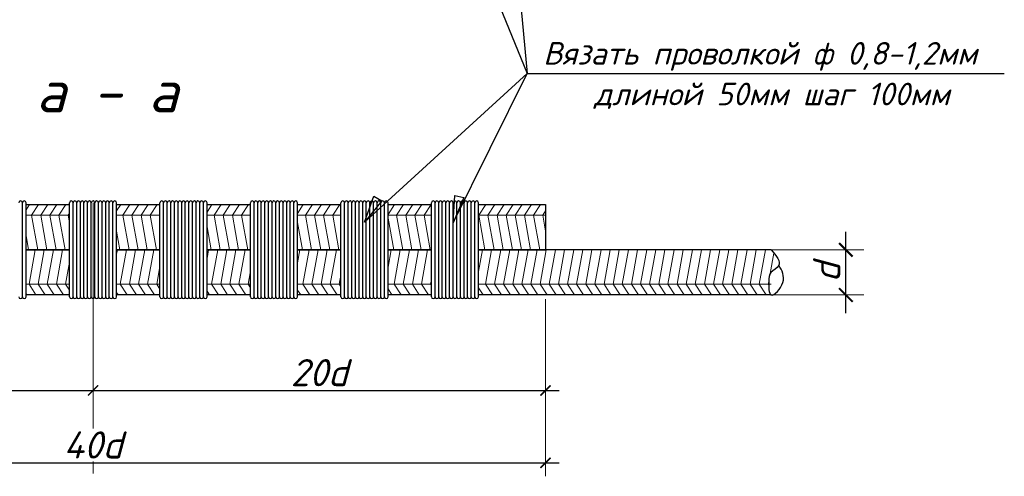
# Model space of a CAD drawing. Header units: millimetres. Extents: x -33345 to 4712671, y -3392 to 121473.
# Tile 565 of 656: x 2924821 to 2931111, y 57927 to 60847. Entities that reach past the tile are written whole.
import ezdxf

# ---------------------------------------------------------------- set-up
doc = ezdxf.new("R2010")
doc.units = ezdxf.units.MM
doc.linetypes.add('ACAD_ISO04W100', pattern=[30, 24, -3, 0, -3])
doc.layers.add('размеры КЖ', color=7, linetype='Continuous')
doc.layers.add('Размеры1', color=252, linetype='Continuous', lineweight=15)
doc.styles.add('GOST 2.304', font='isocpeui.ttf')
doc.styles.add('ISOCPEUR', font='isocpeui.ttf', dxfattribs={"height": 300})
doc.dimstyles.new('SPDS$0', dxfattribs={"dimscale": 100, "dimtxt": 2.5, "dimasz": 1.5, "dimexe": 2, "dimexo": 0.625, "dimtad": 1, "dimdec": 0, "dimtxsty": 'GOST 2.304', "dimblk": '*U113', "dimcen": 0, "dimdle": 2, "dimclre": 256, "dimaunit": 1, "dimazin": 0, "dimtfac": 1, "dimtdec": 0, "dimtmove": 1, "dimatfit": 3, "dimfxl": 0.18, "dimtfill": 1, "dimtolj": 1, "dimtzin": 0, "dimlwe": -1, "dimarcsym": 0})

# ---------------------------------------------------------------- blocks, each defined once
blk = doc.blocks.new('_ArchTick')
at = {"color": 0, "linetype": 'ByBlock', "const_width": 0.15}
blk.add_lwpolyline([(-0.5, -0.5), (0.5, 0.5)], dxfattribs=at)
blk = doc.blocks.new('*D310')
at = {"layer": 'Defpoints', "color": 0, "ltscale": 100, "transparency": 16777216}
for p in [(-49983258, 22682503), (-49982253, 22682503), (-49983258, 22682003)]:
    blk.add_point(p, dxfattribs=at)
at = {"layer": 'Размеры1', "color": 0, "linetype": 'Continuous', "lineweight": -2, "ltscale": 100, "transparency": 16777216}
blk.add_line((-49982253, 22681803), (-49982253, 22682703), dxfattribs=at)
at = {"layer": 'Размеры1', "linetype": 'Continuous', "ltscale": 100, "transparency": 16777216}
for p, q in [((-49983196, 22682503), (-49982053, 22682503)), ((-49983196, 22682003), (-49982053, 22682003))]:
    blk.add_line(p, q, dxfattribs=at)
at = {"layer": 'Размеры1', "color": 0, "ltscale": 100, "transparency": 16777216, "insert": (-49982465, 22682253), "char_height": 300, "attachment_point": 5, "rotation": 90, "style": 'ISOCPEUR', "bg_fill": 3, "box_fill_scale": 1.1, "bg_fill_color": 256, "bg_fill_true_color": 13158600, "bg_fill_transparency": 0}
blk.add_mtext('\\A1;d', dxfattribs=at)
at = {"layer": 'Размеры1', "color": 0, "lineweight": -2, "ltscale": 100, "transparency": 16777216, "xscale": 150, "yscale": 150, "zscale": 150}
for p, rotation in [((-49982253, 22682503), 90), ((-49982253, 22682003), 270)]:
    blk.add_blockref('_ArchTick', p, dxfattribs=dict(at, rotation=rotation))
blk = doc.blocks.new('*U113')
at = {"color": 0, "linetype": 'ByBlock', "const_width": 0.15}
blk.add_lwpolyline([(-0.5, -0.5), (0.5, 0.5)], dxfattribs=at)
blk = doc.blocks.new('*D311')
at = {"layer": 'Defpoints', "color": 0, "ltscale": 100, "transparency": 16777216}
for p in [(-49995572, 22682003), (-49990572, 22682003), (-49990572, 22680947)]:
    blk.add_point(p, dxfattribs=at)
at = {"layer": 'Размеры1', "ltscale": 100, "transparency": 16777216}
for p, q in [((-49995572, 22681956), (-49995572, 22680797)), ((-49990572, 22681956), (-49990572, 22680797))]:
    blk.add_line(p, q, dxfattribs=at)
at = {"layer": 'Размеры1', "color": 0, "lineweight": -2, "ltscale": 100, "transparency": 16777216}
blk.add_line((-49995722, 22680947), (-49990422, 22680947), dxfattribs=at)
at = {"layer": 'Размеры1', "color": 0, "lineweight": -2, "ltscale": 100, "transparency": 16777216, "xscale": 112.5, "yscale": 112.5, "zscale": 112.5, "rotation": 180}
blk.add_blockref('_ArchTick', (-49995572, 22680947), dxfattribs=at)
at = {"layer": 'Размеры1', "color": 0, "lineweight": -2, "ltscale": 100, "transparency": 16777216, "xscale": 112.5, "yscale": 112.5, "zscale": 112.5}
blk.add_blockref('_ArchTick', (-49990572, 22680947), dxfattribs=at)
at = {"layer": 'Размеры1', "color": 0, "lineweight": 0, "ltscale": 100, "transparency": 16777216, "insert": (-49993072, 22681144), "char_height": 300, "attachment_point": 5, "style": 'ISOCPEUR', "bg_fill": 3, "box_fill_scale": 1.1, "bg_fill_color": 256, "bg_fill_true_color": 13158600, "bg_fill_transparency": 0}
blk.add_mtext('\\A1;2{\\fISOCPEUR|b0|i1|c186|p34;0d}', dxfattribs=at)
blk = doc.blocks.new('*D312')
at = {"layer": 'Defpoints', "color": 0, "ltscale": 100, "transparency": 16777216}
for p in [(-49985572, 22681703), (-49995572, 22681203), (-49985572, 22680147)]:
    blk.add_point(p, dxfattribs=at)
at = {"layer": 'Размеры1', "ltscale": 100, "transparency": 16777216}
for p, q in [((-49985572, 22681656), (-49985572, 22679997)), ((-49995572, 22681156), (-49995572, 22679997))]:
    blk.add_line(p, q, dxfattribs=at)
at = {"layer": 'Размеры1', "color": 0, "lineweight": -2, "ltscale": 100, "transparency": 16777216}
blk.add_line((-49995722, 22680147), (-49985422, 22680147), dxfattribs=at)
at = {"layer": 'Размеры1', "color": 0, "lineweight": -2, "ltscale": 100, "transparency": 16777216, "xscale": 112.5, "yscale": 112.5, "zscale": 112.5, "rotation": 180}
blk.add_blockref('_ArchTick', (-49995572, 22680147), dxfattribs=at)
at = {"layer": 'Размеры1', "color": 0, "lineweight": -2, "ltscale": 100, "transparency": 16777216, "xscale": 112.5, "yscale": 112.5, "zscale": 112.5}
blk.add_blockref('_ArchTick', (-49985572, 22680147), dxfattribs=at)
at = {"layer": 'Размеры1', "color": 0, "lineweight": 0, "ltscale": 100, "transparency": 16777216, "insert": (-49990572, 22680344), "char_height": 300, "attachment_point": 5, "style": 'ISOCPEUR', "bg_fill": 3, "box_fill_scale": 1.1, "bg_fill_color": 256, "bg_fill_true_color": 13158600, "bg_fill_transparency": 0}
blk.add_mtext('\\A1;40d', dxfattribs=at)
blk = doc.blocks.new('*D313')
at = {"layer": 'Defpoints', "color": 0, "ltscale": 100, "transparency": 16777216}
for p in [(-49990572, 22682003), (-49985572, 22682003), (-49985572, 22680947)]:
    blk.add_point(p, dxfattribs=at)
at = {"layer": 'Размеры1', "ltscale": 100, "transparency": 16777216}
for p, q in [((-49990572, 22681956), (-49990572, 22680797)), ((-49985572, 22681956), (-49985572, 22680797))]:
    blk.add_line(p, q, dxfattribs=at)
at = {"layer": 'Размеры1', "color": 0, "lineweight": -2, "ltscale": 100, "transparency": 16777216}
blk.add_line((-49990722, 22680947), (-49985422, 22680947), dxfattribs=at)
at = {"layer": 'Размеры1', "color": 0, "lineweight": -2, "ltscale": 100, "transparency": 16777216, "xscale": 112.5, "yscale": 112.5, "zscale": 112.5, "rotation": 180}
blk.add_blockref('_ArchTick', (-49990572, 22680947), dxfattribs=at)
at = {"layer": 'Размеры1', "color": 0, "lineweight": -2, "ltscale": 100, "transparency": 16777216, "xscale": 112.5, "yscale": 112.5, "zscale": 112.5}
blk.add_blockref('_ArchTick', (-49985572, 22680947), dxfattribs=at)
at = {"layer": 'Размеры1', "color": 0, "lineweight": 0, "ltscale": 100, "transparency": 16777216, "insert": (-49988072, 22681144), "char_height": 300, "attachment_point": 5, "style": 'ISOCPEUR', "bg_fill": 3, "box_fill_scale": 1.1, "bg_fill_color": 256, "bg_fill_true_color": 13158600, "bg_fill_transparency": 0}
blk.add_mtext('\\A1;2{\\fISOCPEUR|b0|i1|c186|p34;0d}', dxfattribs=at)
blk = doc.blocks.new('jsd')
at = {"color": 250, "lineweight": 25, "ltscale": 100}
for p, q in [((-49987572.3, 22682808.4), (-49987467.6, 22683094.5)), ((-49987467.6, 22683094.5), (-49987380.2, 22683044.9)), ((-49986592.3, 22682799.6), (-49986572.8, 22683103.6)), ((-49986474.9, 22683080.7), (-49986592.3, 22682799.6)), ((-49986572.8, 22683103.6), (-49986474.9, 22683080.7)), ((-49987380.2, 22683044.9), (-49987572.3, 22682808.4))]:
    blk.add_line(p, q, dxfattribs=at)
at = {"color": 250, "ltscale": 15}
for p, q in [((-49991312.3, 22683003.4), (-49991312.3, 22683023.4)), ((-49990312.3, 22683003.4), (-49990312.3, 22683023.4)), ((-49989312.3, 22683003.4), (-49989312.3, 22683023.4)), ((-49988312.3, 22683003.4), (-49988312.3, 22683023.4)), ((-49987312.3, 22683003.4), (-49987312.3, 22683023.4)), ((-49986312.3, 22683003.4), (-49986312.3, 22683023.4))]:
    blk.add_line(p, q, dxfattribs=at)
at = {"color": 250, "linetype": 'ACAD_ISO04W100', "lineweight": 9, "ltscale": 60}
blk.add_line((-49990572.3, 22680028.9), (-49990572.3, 22683023.4), dxfattribs=at)
at = {"color": 250, "lineweight": 25, "ltscale": 100}
for points in [[(-49987062.4, 22687612.4), (-49985776.4, 22684451.4)], [(-49986042.4, 22687342.4), (-49985776.4, 22684451.4)], [(-49987572.3, 22682808.4), (-49985776.4, 22684451.4)], [(-49986592.3, 22682799.6), (-49985776.4, 22684451.4)], [(-49985776.4, 22684451.4), (-49980502.4, 22684451.4)]]:
    blk.add_lwpolyline(points, dxfattribs=at)
at = {"color": 250, "ltscale": 15}
for centre in [(-49991372.3, 22683023.4), (-49991332.3, 22683023.4), (-49990812.3, 22683023.4), (-49990772.3, 22683023.4), (-49990732.3, 22683023.4), (-49990692.3, 22683023.4), (-49990652.3, 22683023.4), (-49990612.3, 22683023.4), (-49990572.3, 22683023.4), (-49990532.3, 22683023.4), (-49990492.3, 22683023.4), (-49990452.3, 22683023.4), (-49990412.3, 22683023.4), (-49990372.3, 22683023.4), (-49990332.3, 22683023.4), (-49989812.3, 22683023.4), (-49989772.3, 22683023.4), (-49989732.3, 22683023.4), (-49989692.3, 22683023.4), (-49989652.3, 22683023.4), (-49989612.3, 22683023.4), (-49989572.3, 22683023.4), (-49989532.3, 22683023.4), (-49989492.3, 22683023.4), (-49989452.3, 22683023.4), (-49989412.3, 22683023.4), (-49989372.3, 22683023.4), (-49989332.3, 22683023.4), (-49988812.3, 22683023.4), (-49988772.3, 22683023.4), (-49988732.3, 22683023.4), (-49988692.3, 22683023.4), (-49988652.3, 22683023.4), (-49988612.3, 22683023.4), (-49988572.3, 22683023.4), (-49988532.3, 22683023.4), (-49988492.3, 22683023.4), (-49988452.3, 22683023.4), (-49988412.3, 22683023.4), (-49988372.3, 22683023.4), (-49988332.3, 22683023.4), (-49987812.3, 22683023.4), (-49987772.3, 22683023.4), (-49987732.3, 22683023.4), (-49987692.3, 22683023.4), (-49987652.3, 22683023.4), (-49987612.3, 22683023.4), (-49987572.3, 22683023.4), (-49987532.3, 22683023.4), (-49987492.3, 22683023.4), (-49987452.3, 22683023.4), (-49987412.3, 22683023.4), (-49987372.3, 22683023.4), (-49987332.3, 22683023.4), (-49986812.3, 22683023.4), (-49986772.3, 22683023.4), (-49986732.3, 22683023.4), (-49986692.3, 22683023.4), (-49986652.3, 22683023.4), (-49986612.3, 22683023.4), (-49986572.3, 22683023.4), (-49986532.3, 22683023.4), (-49986492.3, 22683023.4), (-49986452.3, 22683023.4), (-49986412.3, 22683023.4), (-49986372.3, 22683023.4), (-49986332.3, 22683023.4)]:
    blk.add_arc(centre, 20, 0, 180, dxfattribs=at)
at = {"layer": 'размеры КЖ', "color": 250, "lineweight": 30}
for p, q in [((-49991312.3, 22683003.4), (-49990832.3, 22683003.4)), ((-49990312.3, 22683003.4), (-49989832.3, 22683003.4)), ((-49989312.3, 22683003.4), (-49988832.3, 22683003.4)), ((-49988312.3, 22683003.4), (-49987832.3, 22683003.4)), ((-49987312.3, 22683003.4), (-49986832.3, 22683003.4)), ((-49986312.3, 22683003.4), (-49985572.3, 22683003.4)), ((-49985572.3, 22683003.4), (-49985572.3, 22682503.4)), ((-49991312.3, 22682503.4), (-49990832.3, 22682503.4)), ((-49990832.3, 22682503.4), (-49991312.3, 22682503.4)), ((-49990312.3, 22682503.4), (-49989832.3, 22682503.4)), ((-49989832.3, 22682503.4), (-49990312.3, 22682503.4)), ((-49989312.3, 22682503.4), (-49988832.3, 22682503.4)), ((-49988832.3, 22682503.4), (-49989312.3, 22682503.4)), ((-49988312.3, 22682503.4), (-49987832.3, 22682503.4)), ((-49987832.3, 22682503.4), (-49988312.3, 22682503.4)), ((-49987312.3, 22682503.4), (-49986832.3, 22682503.4)), ((-49986832.3, 22682503.4), (-49987312.3, 22682503.4)), ((-49986312.3, 22682503.4), (-49985572.3, 22682503.4)), ((-49983079.2, 22682503.4), (-49986312.3, 22682503.4)), ((-49990832.3, 22682003.4), (-49991312.3, 22682003.4)), ((-49989832.3, 22682003.4), (-49990312.3, 22682003.4)), ((-49988832.3, 22682003.4), (-49989312.3, 22682003.4)), ((-49987832.3, 22682003.4), (-49988312.3, 22682003.4)), ((-49986832.3, 22682003.4), (-49987312.3, 22682003.4)), ((-49983079.2, 22682003.4), (-49986312.3, 22682003.4))]:
    blk.add_line(p, q, dxfattribs=at)
at = {"layer": 'размеры КЖ', "color": 250, "lineweight": 15}
for p, q in [((-49991312.3, 22682945.6), (-49991274.9, 22683003.4)), ((-49991251.2, 22682884.3), (-49991174, 22683003.4)), ((-49991150.3, 22682884.3), (-49991073.2, 22683003.4)), ((-49991049.5, 22682884.3), (-49990972.3, 22683003.4)), ((-49990948.6, 22682884.3), (-49990871.5, 22683003.4)), ((-49990312.3, 22682932.4), (-49990266.4, 22683003.4)), ((-49990242.6, 22682884.3), (-49990165.5, 22683003.4)), ((-49990141.8, 22682884.3), (-49990064.7, 22683003.4)), ((-49990040.9, 22682884.3), (-49989963.8, 22683003.4)), ((-49989940.1, 22682884.3), (-49989862.9, 22683003.4)), ((-49989312.3, 22682919.3), (-49989257.8, 22683003.4)), ((-49989234.1, 22682884.3), (-49989157, 22683003.4)), ((-49989133.2, 22682884.3), (-49989056.1, 22683003.4)), ((-49989032.4, 22682884.3), (-49988955.3, 22683003.4)), ((-49988931.5, 22682884.3), (-49988854.4, 22683003.4)), ((-49988312.3, 22682906.1), (-49988249.3, 22683003.4)), ((-49988225.6, 22682884.3), (-49988148.4, 22683003.4)), ((-49988124.7, 22682884.3), (-49988047.6, 22683003.4)), ((-49988023.9, 22682884.3), (-49987946.7, 22683003.4)), ((-49987923, 22682884.3), (-49987845.9, 22683003.4)), ((-49987312.3, 22682892.9), (-49987240.8, 22683003.4)), ((-49987217, 22682884.3), (-49987139.9, 22683003.4)), ((-49987116.2, 22682884.3), (-49987039.1, 22683003.4)), ((-49987015.3, 22682884.3), (-49986938.2, 22683003.4)), ((-49986914.5, 22682884.3), (-49986837.4, 22683003.4)), ((-49986309.4, 22682884.3), (-49986232.2, 22683003.4)), ((-49986208.5, 22682884.3), (-49986131.4, 22683003.4)), ((-49986107.7, 22682884.3), (-49986030.5, 22683003.4)), ((-49986006.8, 22682884.3), (-49985929.7, 22683003.4)), ((-49985905.9, 22682884.3), (-49985828.8, 22683003.4)), ((-49985805.1, 22682884.3), (-49985728, 22683003.4)), ((-49985704.2, 22682884.3), (-49985627.1, 22683003.4)), ((-49990832.3, 22682884.3), (-49991312.3, 22682884.3)), ((-49991251.2, 22682884.3), (-49991182.8, 22682503.4)), ((-49991150.3, 22682884.3), (-49991082, 22682503.4)), ((-49991049.5, 22682884.3), (-49990981.1, 22682503.4)), ((-49990948.6, 22682884.3), (-49990880.3, 22682503.4)), ((-49990847.7, 22682884.3), (-49990832.3, 22682908.1)), ((-49990847.7, 22682884.3), (-49990832.3, 22682798.1)), ((-49989832.3, 22682884.3), (-49990312.3, 22682884.3)), ((-49990242.6, 22682884.3), (-49990174.3, 22682503.4)), ((-49990141.8, 22682884.3), (-49990073.4, 22682503.4)), ((-49990040.9, 22682884.3), (-49989972.6, 22682503.4)), ((-49989940.1, 22682884.3), (-49989871.7, 22682503.4)), ((-49989839.2, 22682884.3), (-49989832.3, 22682895)), ((-49989839.2, 22682884.3), (-49989832.3, 22682845.6)), ((-49988832.3, 22682884.3), (-49989312.3, 22682884.3)), ((-49989234.1, 22682884.3), (-49989165.8, 22682503.4)), ((-49989133.2, 22682884.3), (-49989064.9, 22682503.4)), ((-49989032.4, 22682884.3), (-49988964, 22682503.4)), ((-49988931.5, 22682884.3), (-49988863.2, 22682503.4)), ((-49987832.3, 22682884.3), (-49988312.3, 22682884.3)), ((-49988225.6, 22682884.3), (-49988157.2, 22682503.4)), ((-49988124.7, 22682884.3), (-49988056.4, 22682503.4)), ((-49988023.9, 22682884.3), (-49987955.5, 22682503.4)), ((-49987923, 22682884.3), (-49987854.7, 22682503.4)), ((-49986832.3, 22682884.3), (-49987312.3, 22682884.3)), ((-49987217, 22682884.3), (-49987148.7, 22682503.4)), ((-49987116.2, 22682884.3), (-49987047.8, 22682503.4)), ((-49987015.3, 22682884.3), (-49986947, 22682503.4)), ((-49986914.5, 22682884.3), (-49986846.1, 22682503.4)), ((-49985572.3, 22682884.3), (-49986312.3, 22682884.3)), ((-49986309.4, 22682884.3), (-49986241, 22682503.4)), ((-49986208.5, 22682884.3), (-49986140.2, 22682503.4)), ((-49986107.7, 22682884.3), (-49986039.3, 22682503.4)), ((-49986006.8, 22682884.3), (-49985938.5, 22682503.4)), ((-49985905.9, 22682884.3), (-49985837.6, 22682503.4)), ((-49985805.1, 22682884.3), (-49985736.8, 22682503.4)), ((-49985704.2, 22682884.3), (-49985635.9, 22682503.4)), ((-49985603.4, 22682884.3), (-49985572.3, 22682932.3)), ((-49985603.4, 22682884.3), (-49985572.3, 22682710.9)), ((-49989312.3, 22682757.9), (-49989266.6, 22682503.4)), ((-49988312.3, 22682805.4), (-49988258.1, 22682503.4)), ((-49987312.3, 22682853), (-49987249.5, 22682503.4)), ((-49991312.3, 22682662.8), (-49991283.7, 22682503.4)), ((-49990312.3, 22682710.4), (-49990275.1, 22682503.4)), ((-49991312.3, 22682501.3), (-49991311.9, 22682503.4)), ((-49991279.4, 22682122.4), (-49991211, 22682503.4)), ((-49991178.5, 22682122.4), (-49991110.2, 22682503.4)), ((-49991077.7, 22682122.4), (-49991009.3, 22682503.4)), ((-49990976.8, 22682122.4), (-49990908.5, 22682503.4)), ((-49990312.3, 22682453.7), (-49990303.4, 22682503.4)), ((-49990270.9, 22682122.4), (-49990202.5, 22682503.4)), ((-49990170, 22682122.4), (-49990101.7, 22682503.4)), ((-49990069.2, 22682122.4), (-49990000.8, 22682503.4)), ((-49989968.3, 22682122.4), (-49989900, 22682503.4)), ((-49989312.3, 22682406.2), (-49989294.8, 22682503.4)), ((-49989262.3, 22682122.4), (-49989194, 22682503.4)), ((-49989161.5, 22682122.4), (-49989093.1, 22682503.4)), ((-49989060.6, 22682122.4), (-49988992.3, 22682503.4)), ((-49988959.8, 22682122.4), (-49988891.4, 22682503.4)), ((-49988312.3, 22682358.6), (-49988286.3, 22682503.4)), ((-49988253.8, 22682122.4), (-49988185.5, 22682503.4)), ((-49988152.9, 22682122.4), (-49988084.6, 22682503.4)), ((-49988052.1, 22682122.4), (-49987983.8, 22682503.4)), ((-49987951.2, 22682122.4), (-49987882.9, 22682503.4)), ((-49987312.3, 22682311.1), (-49987277.8, 22682503.4)), ((-49987245.3, 22682122.4), (-49987176.9, 22682503.4)), ((-49987144.4, 22682122.4), (-49987076.1, 22682503.4)), ((-49987043.6, 22682122.4), (-49986975.2, 22682503.4)), ((-49986942.7, 22682122.4), (-49986874.4, 22682503.4)), ((-49986312.3, 22682263.5), (-49986269.3, 22682503.4)), ((-49986236.7, 22682122.4), (-49986168.4, 22682503.4)), ((-49986135.9, 22682122.4), (-49986067.5, 22682503.4)), ((-49986035, 22682122.4), (-49985966.7, 22682503.4)), ((-49985934.2, 22682122.4), (-49985865.8, 22682503.4)), ((-49985833.3, 22682122.4), (-49985765, 22682503.4)), ((-49985732.5, 22682122.4), (-49985664.1, 22682503.4)), ((-49985631.6, 22682122.4), (-49985563.3, 22682503.4)), ((-49985530.8, 22682122.4), (-49985462.4, 22682503.4)), ((-49985429.9, 22682122.4), (-49985361.6, 22682503.4)), ((-49985329.1, 22682122.4), (-49985260.7, 22682503.4)), ((-49985228.2, 22682122.4), (-49985159.9, 22682503.4)), ((-49985127.4, 22682122.4), (-49985059, 22682503.4)), ((-49985026.5, 22682122.4), (-49984958.2, 22682503.4)), ((-49984925.6, 22682122.4), (-49984857.3, 22682503.4)), ((-49984824.8, 22682122.4), (-49984756.5, 22682503.4)), ((-49984723.9, 22682122.4), (-49984655.6, 22682503.4)), ((-49984623.1, 22682122.4), (-49984554.8, 22682503.4)), ((-49984522.2, 22682122.4), (-49984453.9, 22682503.4)), ((-49984421.4, 22682122.4), (-49984353, 22682503.4)), ((-49984320.5, 22682122.4), (-49984252.2, 22682503.4)), ((-49984219.7, 22682122.4), (-49984151.3, 22682503.4)), ((-49984118.8, 22682122.4), (-49984050.5, 22682503.4)), ((-49984018, 22682122.4), (-49983949.6, 22682503.4)), ((-49983917.1, 22682122.4), (-49983848.8, 22682503.4)), ((-49983816.3, 22682122.4), (-49983747.9, 22682503.4)), ((-49983715.4, 22682122.4), (-49983647.1, 22682503.4)), ((-49983614.6, 22682122.4), (-49983546.2, 22682503.4)), ((-49983513.7, 22682122.4), (-49983445.4, 22682503.4)), ((-49983412.9, 22682122.4), (-49983344.5, 22682503.4)), ((-49983312, 22682122.4), (-49983243.7, 22682503.4)), ((-49983211.1, 22682122.4), (-49983142.8, 22682503.4)), ((-49983089.3, 22682239.3), (-49983048.5, 22682466.9)), ((-49990876, 22682122.4), (-49990832.3, 22682366)), ((-49989867.4, 22682122.4), (-49989832.3, 22682318.5)), ((-49988858.9, 22682122.4), (-49988832.3, 22682270.9)), ((-49987850.4, 22682122.4), (-49987832.3, 22682223.4)), ((-49990832.3, 22682122.4), (-49991312.3, 22682122.4)), ((-49991279.4, 22682122.4), (-49991202.3, 22682003.4)), ((-49991178.5, 22682122.4), (-49991101.4, 22682003.4)), ((-49991077.7, 22682122.4), (-49991000.6, 22682003.4)), ((-49990976.8, 22682122.4), (-49990899.7, 22682003.4)), ((-49990876, 22682122.4), (-49990832.3, 22682055)), ((-49989832.3, 22682122.4), (-49990312.3, 22682122.4)), ((-49990270.9, 22682122.4), (-49990193.7, 22682003.4)), ((-49990170, 22682122.4), (-49990092.9, 22682003.4)), ((-49990069.2, 22682122.4), (-49989992, 22682003.4)), ((-49989968.3, 22682122.4), (-49989891.2, 22682003.4)), ((-49989867.4, 22682122.4), (-49989832.3, 22682068.1)), ((-49988832.3, 22682122.4), (-49989312.3, 22682122.4)), ((-49989262.3, 22682122.4), (-49989185.2, 22682003.4)), ((-49989161.5, 22682122.4), (-49989084.4, 22682003.4)), ((-49989060.6, 22682122.4), (-49988983.5, 22682003.4)), ((-49988959.8, 22682122.4), (-49988882.6, 22682003.4)), ((-49988858.9, 22682122.4), (-49988832.3, 22682081.3)), ((-49987832.3, 22682122.4), (-49988312.3, 22682122.4)), ((-49988253.8, 22682122.4), (-49988176.7, 22682003.4)), ((-49988152.9, 22682122.4), (-49988075.8, 22682003.4)), ((-49988052.1, 22682122.4), (-49987975, 22682003.4)), ((-49987951.2, 22682122.4), (-49987874.1, 22682003.4)), ((-49987850.4, 22682122.4), (-49987832.3, 22682094.5)), ((-49986832.3, 22682122.4), (-49987312.3, 22682122.4)), ((-49987245.3, 22682122.4), (-49987168.1, 22682003.4)), ((-49987144.4, 22682122.4), (-49987067.3, 22682003.4)), ((-49987043.6, 22682122.4), (-49986966.4, 22682003.4)), ((-49986942.7, 22682122.4), (-49986865.6, 22682003.4)), ((-49986841.9, 22682122.4), (-49986832.3, 22682175.8)), ((-49986841.9, 22682122.4), (-49986832.3, 22682107.6)), ((-49983079.2, 22682122.4), (-49986312.3, 22682122.4)), ((-49986236.7, 22682122.4), (-49986159.6, 22682003.4)), ((-49986135.9, 22682122.4), (-49986058.8, 22682003.4)), ((-49986035, 22682122.4), (-49985957.9, 22682003.4)), ((-49985934.2, 22682122.4), (-49985857.1, 22682003.4)), ((-49985833.3, 22682122.4), (-49985756.2, 22682003.4)), ((-49985732.5, 22682122.4), (-49985655.4, 22682003.4)), ((-49985631.6, 22682122.4), (-49985554.5, 22682003.4)), ((-49985530.8, 22682122.4), (-49985453.6, 22682003.4)), ((-49985429.9, 22682122.4), (-49985352.8, 22682003.4)), ((-49985329.1, 22682122.4), (-49985251.9, 22682003.4)), ((-49985228.2, 22682122.4), (-49985151.1, 22682003.4)), ((-49985127.4, 22682122.4), (-49985050.2, 22682003.4)), ((-49985026.5, 22682122.4), (-49984949.4, 22682003.4)), ((-49984925.6, 22682122.4), (-49984848.5, 22682003.4)), ((-49984824.8, 22682122.4), (-49984747.7, 22682003.4)), ((-49984723.9, 22682122.4), (-49984646.8, 22682003.4)), ((-49984623.1, 22682122.4), (-49984546, 22682003.4)), ((-49984522.2, 22682122.4), (-49984445.1, 22682003.4)), ((-49984421.4, 22682122.4), (-49984344.3, 22682003.4)), ((-49984320.5, 22682122.4), (-49984243.4, 22682003.4)), ((-49984219.7, 22682122.4), (-49984142.6, 22682003.4)), ((-49984118.8, 22682122.4), (-49984041.7, 22682003.4)), ((-49984018, 22682122.4), (-49983940.9, 22682003.4)), ((-49983917.1, 22682122.4), (-49983840, 22682003.4)), ((-49983816.3, 22682122.4), (-49983739.1, 22682003.4)), ((-49983715.4, 22682122.4), (-49983638.3, 22682003.4)), ((-49983614.6, 22682122.4), (-49983537.4, 22682003.4)), ((-49983513.7, 22682122.4), (-49983436.6, 22682003.4)), ((-49983412.9, 22682122.4), (-49983335.7, 22682003.4)), ((-49983312, 22682122.4), (-49983234.9, 22682003.4)), ((-49983211.1, 22682122.4), (-49983134, 22682003.4)), ((-49983110.3, 22682122.4), (-49983105.2, 22682150.8)), ((-49983110.3, 22682122.4), (-49983105.8, 22682115.5)), ((-49991312.3, 22682017.5), (-49991303.1, 22682003.4)), ((-49990312.3, 22682030.7), (-49990294.6, 22682003.4)), ((-49989312.3, 22682043.8), (-49989286.1, 22682003.4)), ((-49988312.3, 22682057), (-49988277.5, 22682003.4)), ((-49987312.3, 22682070.2), (-49987269, 22682003.4)), ((-49986312.3, 22682083.3), (-49986260.5, 22682003.4))]:
    blk.add_line(p, q, dxfattribs=at)
at = {"layer": 'размеры КЖ', "color": 250, "lineweight": 30}
blk.add_spline([(-49983079.2, 22682503.4), (-49982996, 22682325.3), (-49983080.7, 22682252.2), (-49983105.1, 22682155), (-49983079.2, 22682003.4), (-49982949.8, 22682140.7), (-49982993.5, 22682333.5)], degree=3, dxfattribs=at)
at = {"color": 250, "linetype": 'Continuous', "lineweight": 0, "ltscale": 100, "style": 'ISOCPEUR'}
blk.add_text('а - а', height=466.67, dxfattribs=at).set_placement((-49991201.5, 22684023.9))
at = {"lineweight": 25, "ltscale": 100, "char_height": 250, "attachment_point": 1, "style": 'ISOCPEUR'}
for s, insert, width in [('\\fISOCPEUR|b0|i1|c1|p34;\\W1.0000000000;\\T1.0000000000;\\o\\lВязать проволкой ф 0,8-1,2мм', (-49985597.6, 22684801.4), 5100.568), ('\\fISOCPEUR|b0|i1|c1|p34;\\W1.0000000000;\\T1.0000000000;\\o\\lдлиной 50мм шаг 100мм', (-49985035.3, 22684351.4), 3988.258)]:
    blk.add_mtext(s, dxfattribs=dict(at, insert=insert, width=width))
at = {"layer": 'Размеры1', "color": 250, "ltscale": 100}
dim = blk.add_linear_dim(base=(-49982252.6, 22682503.4), p1=(-49983258.2, 22682003.4), p2=(-49983258.2, 22682503.4), angle=90, text='d', dimstyle='SPDS$0', override={"dimlfac": 1, "dimtxsty": 'ISOCPEUR', "dimblk1": 'ArchTick', "dimblk2": 'ArchTick', "dimsah": 1, "dimfxl": 500, "dimfxlon": 1, "dimtfill": 1, "dimtolj": 1}, dxfattribs=at)
dim.commit()
dim.dimension.update_dxf_attribs({"geometry": '*D310', "text_midpoint": (-49982252.6, 22682253.4), "dimtype": 129})
at = {"layer": 'Размеры1', "color": 250, "lineweight": 0, "ltscale": 100}
dim = blk.add_linear_dim(base=(-49990572.3, 22680947), p1=(-49995572.3, 22682003.4), p2=(-49990572.3, 22682003.4), text='2{\\fISOCPEUR|b0|i1|c186|p34;0d}', dimstyle='SPDS$0', override={"dimscale": 75, "dimlfac": 1, "dimtxsty": 'ISOCPEUR', "dimblk1": 'ArchTick', "dimblk2": 'ArchTick', "dimsah": 1, "dimtolj": 1}, dxfattribs=at)
dim.commit()
dim.dimension.update_dxf_attribs({"geometry": '*D311', "text_midpoint": (-49993072.3, 22681143.9)})
at = {"color": 250, "ltscale": 15}
for p, q in [((-49991352.3, 22681983.4), (-49991352.3, 22683023.4)), ((-49991352.3, 22681983.4), (-49991352.3, 22683023.4)), ((-49991312.3, 22681983.4), (-49991312.3, 22683023.4)), ((-49990832.3, 22681983.4), (-49990832.3, 22683023.4)), ((-49990792.3, 22681983.4), (-49990792.3, 22683023.4)), ((-49990792.3, 22681983.4), (-49990792.3, 22683023.4))]:
    blk.add_line(p, q, dxfattribs=at)
for centre in [(-49991372.3, 22681983.4), (-49991332.3, 22681983.4), (-49990812.3, 22681983.4)]:
    blk.add_arc(centre, 20, 180, 0, dxfattribs=at)
at = {"layer": 'Размеры1', "color": 250, "lineweight": 0, "ltscale": 100}
dim = blk.add_linear_dim(base=(-49985572.3, 22680147), p1=(-49995572.3, 22681203.4), p2=(-49985572.3, 22681703.4), text='40d', dimstyle='SPDS$0', override={"dimscale": 75, "dimlfac": 1, "dimtxsty": 'ISOCPEUR', "dimblk1": 'ArchTick', "dimblk2": 'ArchTick', "dimsah": 1, "dimtolj": 1}, dxfattribs=at)
dim.commit()
dim.dimension.update_dxf_attribs({"geometry": '*D312', "text_midpoint": (-49990572.3, 22680343.9)})
dim = blk.add_linear_dim(base=(-49985572.3, 22680947), p1=(-49990572.3, 22682003.4), p2=(-49985572.3, 22682003.4), text='2{\\fISOCPEUR|b0|i1|c186|p34;0d}', dimstyle='SPDS$0', override={"dimscale": 75, "dimlfac": 1, "dimtxsty": 'ISOCPEUR', "dimblk1": 'ArchTick', "dimblk2": 'ArchTick', "dimsah": 1, "dimtolj": 1}, dxfattribs=at)
dim.commit()
dim.dimension.update_dxf_attribs({"geometry": '*D313', "text_midpoint": (-49988072.3, 22681143.9)})
at = {"color": 250, "ltscale": 15}
for p, q in [((-49990752.3, 22681983.4), (-49990752.3, 22683023.4)), ((-49990752.3, 22681983.4), (-49990752.3, 22683023.4)), ((-49990712.3, 22681983.4), (-49990712.3, 22683023.4)), ((-49990712.3, 22681983.4), (-49990712.3, 22683023.4)), ((-49990672.3, 22681983.4), (-49990672.3, 22683023.4)), ((-49990672.3, 22681983.4), (-49990672.3, 22683023.4)), ((-49990632.3, 22681983.4), (-49990632.3, 22683023.4)), ((-49990632.3, 22681983.4), (-49990632.3, 22683023.4)), ((-49990592.3, 22681983.4), (-49990592.3, 22683023.4)), ((-49990592.3, 22681983.4), (-49990592.3, 22683023.4)), ((-49990552.3, 22681983.4), (-49990552.3, 22683023.4)), ((-49990552.3, 22681983.4), (-49990552.3, 22683023.4)), ((-49990512.3, 22681983.4), (-49990512.3, 22683023.4)), ((-49990512.3, 22681983.4), (-49990512.3, 22683023.4)), ((-49990472.3, 22681983.4), (-49990472.3, 22683023.4)), ((-49990472.3, 22681983.4), (-49990472.3, 22683023.4)), ((-49990432.3, 22681983.4), (-49990432.3, 22683023.4)), ((-49990432.3, 22681983.4), (-49990432.3, 22683023.4)), ((-49990392.3, 22681983.4), (-49990392.3, 22683023.4)), ((-49990392.3, 22681983.4), (-49990392.3, 22683023.4)), ((-49990352.3, 22681983.4), (-49990352.3, 22683023.4)), ((-49990352.3, 22681983.4), (-49990352.3, 22683023.4)), ((-49990312.3, 22681983.4), (-49990312.3, 22683023.4)), ((-49989832.3, 22681983.4), (-49989832.3, 22683023.4)), ((-49989792.3, 22681983.4), (-49989792.3, 22683023.4)), ((-49989792.3, 22681983.4), (-49989792.3, 22683023.4)), ((-49989752.3, 22681983.4), (-49989752.3, 22683023.4)), ((-49989752.3, 22681983.4), (-49989752.3, 22683023.4)), ((-49989712.3, 22681983.4), (-49989712.3, 22683023.4)), ((-49989712.3, 22681983.4), (-49989712.3, 22683023.4)), ((-49989672.3, 22681983.4), (-49989672.3, 22683023.4)), ((-49989672.3, 22681983.4), (-49989672.3, 22683023.4)), ((-49989632.3, 22681983.4), (-49989632.3, 22683023.4)), ((-49989632.3, 22681983.4), (-49989632.3, 22683023.4)), ((-49989592.3, 22681983.4), (-49989592.3, 22683023.4)), ((-49989592.3, 22681983.4), (-49989592.3, 22683023.4)), ((-49989552.3, 22681983.4), (-49989552.3, 22683023.4)), ((-49989552.3, 22681983.4), (-49989552.3, 22683023.4)), ((-49989512.3, 22681983.4), (-49989512.3, 22683023.4)), ((-49989512.3, 22681983.4), (-49989512.3, 22683023.4)), ((-49989472.3, 22681983.4), (-49989472.3, 22683023.4)), ((-49989472.3, 22681983.4), (-49989472.3, 22683023.4)), ((-49989432.3, 22681983.4), (-49989432.3, 22683023.4)), ((-49989432.3, 22681983.4), (-49989432.3, 22683023.4)), ((-49989392.3, 22681983.4), (-49989392.3, 22683023.4)), ((-49989392.3, 22681983.4), (-49989392.3, 22683023.4)), ((-49989352.3, 22681983.4), (-49989352.3, 22683023.4)), ((-49989352.3, 22681983.4), (-49989352.3, 22683023.4)), ((-49989312.3, 22681983.4), (-49989312.3, 22683023.4)), ((-49988832.3, 22681983.4), (-49988832.3, 22683023.4)), ((-49988792.3, 22681983.4), (-49988792.3, 22683023.4)), ((-49988792.3, 22681983.4), (-49988792.3, 22683023.4)), ((-49988752.3, 22681983.4), (-49988752.3, 22683023.4)), ((-49988752.3, 22681983.4), (-49988752.3, 22683023.4)), ((-49988712.3, 22681983.4), (-49988712.3, 22683023.4)), ((-49988712.3, 22681983.4), (-49988712.3, 22683023.4)), ((-49988672.3, 22681983.4), (-49988672.3, 22683023.4)), ((-49988672.3, 22681983.4), (-49988672.3, 22683023.4)), ((-49988632.3, 22681983.4), (-49988632.3, 22683023.4)), ((-49988632.3, 22681983.4), (-49988632.3, 22683023.4)), ((-49988592.3, 22681983.4), (-49988592.3, 22683023.4)), ((-49988592.3, 22681983.4), (-49988592.3, 22683023.4)), ((-49988552.3, 22681983.4), (-49988552.3, 22683023.4)), ((-49988552.3, 22681983.4), (-49988552.3, 22683023.4)), ((-49988512.3, 22681983.4), (-49988512.3, 22683023.4)), ((-49988512.3, 22681983.4), (-49988512.3, 22683023.4)), ((-49988472.3, 22681983.4), (-49988472.3, 22683023.4)), ((-49988472.3, 22681983.4), (-49988472.3, 22683023.4)), ((-49988432.3, 22681983.4), (-49988432.3, 22683023.4)), ((-49988432.3, 22681983.4), (-49988432.3, 22683023.4)), ((-49988392.3, 22681983.4), (-49988392.3, 22683023.4)), ((-49988392.3, 22681983.4), (-49988392.3, 22683023.4)), ((-49988352.3, 22681983.4), (-49988352.3, 22683023.4)), ((-49988352.3, 22681983.4), (-49988352.3, 22683023.4)), ((-49988312.3, 22681983.4), (-49988312.3, 22683023.4)), ((-49987832.3, 22681983.4), (-49987832.3, 22683023.4)), ((-49987792.3, 22681983.4), (-49987792.3, 22683023.4)), ((-49987792.3, 22681983.4), (-49987792.3, 22683023.4)), ((-49987752.3, 22681983.4), (-49987752.3, 22683023.4)), ((-49987752.3, 22681983.4), (-49987752.3, 22683023.4)), ((-49987712.3, 22681983.4), (-49987712.3, 22683023.4)), ((-49987712.3, 22681983.4), (-49987712.3, 22683023.4)), ((-49987672.3, 22681983.4), (-49987672.3, 22683023.4)), ((-49987672.3, 22681983.4), (-49987672.3, 22683023.4)), ((-49987632.3, 22681983.4), (-49987632.3, 22683023.4)), ((-49987632.3, 22681983.4), (-49987632.3, 22683023.4)), ((-49987592.3, 22681983.4), (-49987592.3, 22683023.4)), ((-49987592.3, 22681983.4), (-49987592.3, 22683023.4)), ((-49987552.3, 22681983.4), (-49987552.3, 22683023.4)), ((-49987552.3, 22681983.4), (-49987552.3, 22683023.4)), ((-49987512.3, 22681983.4), (-49987512.3, 22683023.4)), ((-49987512.3, 22681983.4), (-49987512.3, 22683023.4)), ((-49987472.3, 22681983.4), (-49987472.3, 22683023.4)), ((-49987472.3, 22681983.4), (-49987472.3, 22683023.4)), ((-49987432.3, 22681983.4), (-49987432.3, 22683023.4)), ((-49987432.3, 22681983.4), (-49987432.3, 22683023.4)), ((-49987392.3, 22681983.4), (-49987392.3, 22683023.4)), ((-49987392.3, 22681983.4), (-49987392.3, 22683023.4)), ((-49987352.3, 22681983.4), (-49987352.3, 22683023.4)), ((-49987352.3, 22681983.4), (-49987352.3, 22683023.4)), ((-49987312.3, 22681983.4), (-49987312.3, 22683023.4)), ((-49986832.3, 22681983.4), (-49986832.3, 22683023.4)), ((-49986792.3, 22681983.4), (-49986792.3, 22683023.4)), ((-49986792.3, 22681983.4), (-49986792.3, 22683023.4)), ((-49986752.3, 22681983.4), (-49986752.3, 22683023.4)), ((-49986752.3, 22681983.4), (-49986752.3, 22683023.4)), ((-49986712.3, 22681983.4), (-49986712.3, 22683023.4)), ((-49986712.3, 22681983.4), (-49986712.3, 22683023.4)), ((-49986672.3, 22681983.4), (-49986672.3, 22683023.4)), ((-49986672.3, 22681983.4), (-49986672.3, 22683023.4)), ((-49986632.3, 22681983.4), (-49986632.3, 22683023.4)), ((-49986632.3, 22681983.4), (-49986632.3, 22683023.4)), ((-49986592.3, 22681983.4), (-49986592.3, 22683023.4)), ((-49986592.3, 22681983.4), (-49986592.3, 22683023.4)), ((-49986552.3, 22681983.4), (-49986552.3, 22683023.4)), ((-49986552.3, 22681983.4), (-49986552.3, 22683023.4)), ((-49986512.3, 22681983.4), (-49986512.3, 22683023.4)), ((-49986512.3, 22681983.4), (-49986512.3, 22683023.4)), ((-49986472.3, 22681983.4), (-49986472.3, 22683023.4)), ((-49986472.3, 22681983.4), (-49986472.3, 22683023.4)), ((-49986432.3, 22681983.4), (-49986432.3, 22683023.4)), ((-49986432.3, 22681983.4), (-49986432.3, 22683023.4)), ((-49986392.3, 22681983.4), (-49986392.3, 22683023.4)), ((-49986392.3, 22681983.4), (-49986392.3, 22683023.4)), ((-49986352.3, 22681983.4), (-49986352.3, 22683023.4)), ((-49986352.3, 22681983.4), (-49986352.3, 22683023.4)), ((-49986312.3, 22681983.4), (-49986312.3, 22683023.4))]:
    blk.add_line(p, q, dxfattribs=at)
for centre in [(-49990772.3, 22681983.4), (-49990732.3, 22681983.4), (-49990692.3, 22681983.4), (-49990652.3, 22681983.4), (-49990612.3, 22681983.4), (-49990572.3, 22681983.4), (-49990532.3, 22681983.4), (-49990492.3, 22681983.4), (-49990452.3, 22681983.4), (-49990412.3, 22681983.4), (-49990372.3, 22681983.4), (-49990332.3, 22681983.4), (-49989812.3, 22681983.4), (-49989772.3, 22681983.4), (-49989732.3, 22681983.4), (-49989692.3, 22681983.4), (-49989652.3, 22681983.4), (-49989612.3, 22681983.4), (-49989572.3, 22681983.4), (-49989532.3, 22681983.4), (-49989492.3, 22681983.4), (-49989452.3, 22681983.4), (-49989412.3, 22681983.4), (-49989372.3, 22681983.4), (-49989332.3, 22681983.4), (-49988812.3, 22681983.4), (-49988772.3, 22681983.4), (-49988732.3, 22681983.4), (-49988692.3, 22681983.4), (-49988652.3, 22681983.4), (-49988612.3, 22681983.4), (-49988572.3, 22681983.4), (-49988532.3, 22681983.4), (-49988492.3, 22681983.4), (-49988452.3, 22681983.4), (-49988412.3, 22681983.4), (-49988372.3, 22681983.4), (-49988332.3, 22681983.4), (-49987812.3, 22681983.4), (-49987772.3, 22681983.4), (-49987732.3, 22681983.4), (-49987692.3, 22681983.4), (-49987652.3, 22681983.4), (-49987612.3, 22681983.4), (-49987572.3, 22681983.4), (-49987532.3, 22681983.4), (-49987492.3, 22681983.4), (-49987452.3, 22681983.4), (-49987412.3, 22681983.4), (-49987372.3, 22681983.4), (-49987332.3, 22681983.4), (-49986812.3, 22681983.4), (-49986772.3, 22681983.4), (-49986732.3, 22681983.4), (-49986692.3, 22681983.4), (-49986652.3, 22681983.4), (-49986612.3, 22681983.4), (-49986572.3, 22681983.4), (-49986532.3, 22681983.4), (-49986492.3, 22681983.4), (-49986452.3, 22681983.4), (-49986412.3, 22681983.4), (-49986372.3, 22681983.4), (-49986332.3, 22681983.4)]:
    blk.add_arc(centre, 20, 180, 0, dxfattribs=at)

msp = doc.modelspace()

# ---------------------------------------------------------------- block references
at = {"color": 7, "true_color": 0xffffff, "xscale": 0.5780932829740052, "yscale": 0.5780932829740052, "zscale": 0.5780932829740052}
msp.add_blockref('jsd', (31824503.453, -13053227.291), dxfattribs=at)

doc.saveas('drawing.dxf')
